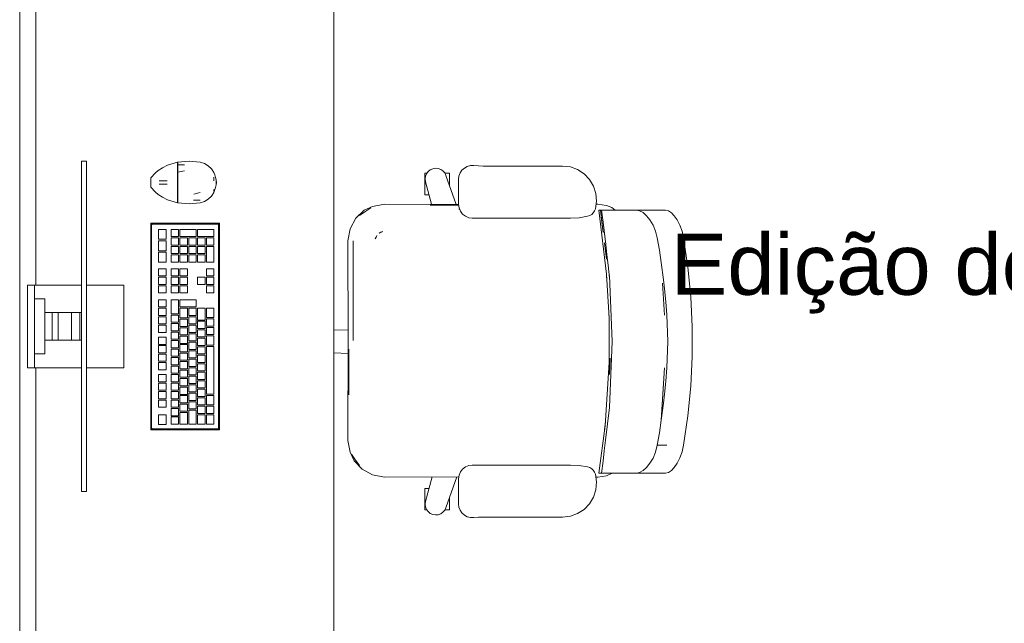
# Model space of a CAD drawing. Header units: millimetres. Extents: x 321 to 585, y -277 to 9.
# Tile 633 of 656: x 394.36 to 398, y -119.45 to -117.23. Entities that reach past the tile are written whole.
import ezdxf

# ---------------------------------------------------------------- set-up
doc = ezdxf.new("R2010")
doc.units = ezdxf.units.MM
doc.header["$MEASUREMENT"] = 0
doc.linetypes.add('NULL', pattern=[0])
for name, color, linetype, lineweight in [('Ambiente-Textos', 251, 'Continuous', 5), ('IFC-Elemento construtivo genérico-Contorno', 253, 'Continuous', 5), ('IFC-Elemento de mobília-Contorno', 152, 'Continuous', 5), ('IFC-Laje-Contorno', 134, 'Continuous', 5), ('IFC-Viga-Contorno', 66, 'Continuous', 5)]:
    doc.layers.add(name, color=color, linetype=linetype, lineweight=lineweight)
doc.styles.add('Arial', font='arial.ttf')

msp = doc.modelspace()

# ---------------------------------------------------------------- linework, layer by layer
at = {"layer": 'IFC-Elemento construtivo genérico-Contorno', "lineweight": 5}
for p, q in [((394.5891, -117.749), (394.6082, -117.749)), ((394.5891, -117.7494), (394.5891, -117.749)), ((394.5891, -117.7507), (394.5891, -117.7494)), ((394.5891, -117.7527), (394.5891, -117.7507)), ((394.5891, -117.7553), (394.5891, -117.7527)), ((394.5891, -117.7584), (394.5891, -117.7553)), ((394.5891, -117.7617), (394.5891, -117.7584)), ((394.5891, -118.9555), (394.5891, -117.7617)), ((394.6082, -117.7494), (394.6082, -117.749)), ((394.6082, -117.7507), (394.6082, -117.7494)), ((394.6082, -117.7527), (394.6082, -117.7507)), ((394.6082, -117.7553), (394.6082, -117.7527)), ((394.6082, -117.7584), (394.6082, -117.7553)), ((394.6082, -117.7617), (394.6082, -117.7584)), ((394.6082, -118.9555), (394.6082, -117.7617)), ((394.8727, -117.7832), (394.8889, -117.7732)), ((394.8889, -117.7732), (394.9062, -117.7636)), ((394.9062, -117.7636), (394.9434, -117.7526)), ((394.9434, -117.7626), (394.9434, -117.7526)), ((394.9434, -117.7542), (394.945, -117.7542)), ((394.9434, -117.7591), (394.9434, -117.7566)), ((394.9434, -117.7615), (394.9434, -117.7591)), ((394.9434, -117.764), (394.9434, -117.7615)), ((394.9434, -117.7763), (394.9434, -117.7626)), ((394.9434, -117.764), (394.945, -117.764)), ((394.9434, -117.7774), (394.9434, -117.7707)), ((394.9434, -117.79), (394.9434, -117.7763)), ((394.945, -117.7523), (394.9864, -117.749)), ((394.945, -117.7573), (394.945, -117.7523)), ((394.945, -117.7624), (394.945, -117.7573)), ((394.945, -117.7624), (394.97, -117.7621)), ((394.945, -117.7761), (394.945, -117.7624)), ((394.945, -117.7899), (394.945, -117.7761)), ((394.9864, -117.749), (395.0277, -117.7526)), ((395.0277, -117.7526), (395.0433, -117.7572)), ((395.0433, -117.7572), (395.0574, -117.7655)), ((395.0574, -117.7655), (395.0692, -117.7768)), ((395.0692, -117.7768), (395.072, -117.7811)), ((395.072, -117.7811), (395.0779, -117.7906)), ((394.8447, -117.8101), (394.8631, -117.7916)), ((394.8447, -117.8125), (394.8447, -117.8101)), ((394.8447, -117.8149), (394.8447, -117.8125)), ((394.8447, -117.8168), (394.8447, -117.8149)), ((394.8447, -117.8187), (394.8447, -117.8168)), ((394.8631, -117.7916), (394.8727, -117.7832)), ((394.9434, -117.7908), (394.9434, -117.7841)), ((394.9434, -117.8087), (394.9434, -117.79)), ((394.9434, -117.7908), (394.945, -117.7908)), ((394.9434, -117.8091), (394.9434, -117.8)), ((394.9434, -117.8274), (394.9434, -117.8087)), ((394.945, -117.7899), (394.9691, -117.7843)), ((394.945, -117.8086), (394.945, -117.7899)), ((394.945, -117.8274), (394.945, -117.8086)), ((395.0779, -117.7906), (395.0812, -117.7995)), ((395.0779, -117.8209), (395.0779, -117.8079)), ((395.0779, -117.8209), (395.0779, -117.8144)), ((395.0812, -117.7995), (395.0846, -117.8086)), ((395.0846, -117.8086), (395.0862, -117.8182)), ((394.8447, -117.8231), (394.8447, -117.8187)), ((394.8447, -117.8274), (394.8447, -117.8231)), ((394.8447, -117.8317), (394.8447, -117.8274)), ((394.8447, -117.8361), (394.8447, -117.8317)), ((394.8447, -117.838), (394.8447, -117.8361)), ((394.8447, -117.8399), (394.8447, -117.838)), ((394.8447, -117.8423), (394.8447, -117.8399)), ((394.8447, -117.8447), (394.8447, -117.8423)), ((394.8447, -117.8447), (394.8631, -117.8632)), ((394.8758, -117.8214), (394.8765, -117.8214)), ((394.8758, -117.8341), (394.8765, -117.8341)), ((394.8765, -117.8214), (394.8785, -117.8214)), ((394.8765, -117.8341), (394.8785, -117.8341)), ((394.8785, -117.8214), (394.8816, -117.8214)), ((394.8785, -117.8341), (394.8816, -117.8341)), ((394.8816, -117.8214), (394.8856, -117.8214)), ((394.8816, -117.8341), (394.8856, -117.8341)), ((394.8856, -117.8214), (394.8904, -117.8214)), ((394.8856, -117.8341), (394.8904, -117.8341)), ((394.8904, -117.8214), (394.8955, -117.8214)), ((394.8904, -117.8341), (394.8955, -117.8341)), ((394.8955, -117.8214), (394.9005, -117.8214)), ((394.8955, -117.8341), (394.9005, -117.8341)), ((394.9005, -117.8214), (394.9053, -117.8214)), ((394.9005, -117.8341), (394.9053, -117.8341)), ((394.9434, -117.8274), (394.9434, -117.8183)), ((394.9434, -117.8274), (394.945, -117.8274)), ((394.9434, -117.8461), (394.9434, -117.8274)), ((394.9434, -117.8366), (394.9434, -117.8274)), ((394.9434, -117.8549), (394.9434, -117.8457)), ((394.9434, -117.8649), (394.9434, -117.8461)), ((394.945, -117.8462), (394.945, -117.8274)), ((394.945, -117.865), (394.945, -117.8462)), ((395.0779, -117.8642), (395.0846, -117.8463)), ((395.0779, -117.861), (395.0779, -117.8534)), ((395.0779, -117.8577), (395.0779, -117.8534)), ((395.0846, -117.8463), (395.0862, -117.8367)), ((395.0862, -117.8182), (395.0878, -117.8274)), ((395.0862, -117.8367), (395.0862, -117.8182)), ((395.0862, -117.8367), (395.0878, -117.8274)), ((394.8631, -117.8632), (394.8727, -117.8717)), ((394.8727, -117.8717), (394.8889, -117.8817)), ((394.8889, -117.8817), (394.9062, -117.8912)), ((394.9434, -117.8707), (394.9434, -117.864)), ((394.9434, -117.8786), (394.9434, -117.8649)), ((394.9434, -117.8841), (394.9434, -117.8774)), ((394.9434, -117.8923), (394.9434, -117.8786)), ((394.945, -117.8787), (394.945, -117.865)), ((394.945, -117.8925), (394.945, -117.8787)), ((395.0036, -117.8705), (395.0277, -117.8649)), ((395.0433, -117.8976), (395.0574, -117.8894)), ((395.0574, -117.8894), (395.0692, -117.878)), ((395.0692, -117.878), (395.072, -117.8737)), ((395.072, -117.8737), (395.0779, -117.8642)), ((394.9062, -117.8912), (394.9434, -117.9023)), ((394.9434, -117.8908), (394.945, -117.8908)), ((394.9434, -117.8933), (394.9434, -117.8908)), ((394.9434, -117.9023), (394.9434, -117.8923)), ((394.9434, -117.8957), (394.9434, -117.8933)), ((394.9434, -117.8973), (394.9434, -117.8957)), ((394.9434, -117.899), (394.9434, -117.8973)), ((394.9434, -117.9007), (394.945, -117.9007)), ((394.945, -117.8975), (394.945, -117.8925)), ((394.945, -117.9026), (394.945, -117.8975)), ((394.945, -117.9026), (394.9864, -117.9059)), ((394.9864, -117.9059), (395.0277, -117.9023)), ((395.0027, -117.8926), (395.0277, -117.8923)), ((395.0277, -117.9023), (395.0433, -117.8976)), ((394.8447, -117.9776), (394.8472, -117.98)), ((394.8447, -117.9776), (395.0987, -117.9776)), ((394.8447, -118.7396), (394.8447, -117.9776)), ((394.8472, -117.98), (394.8488, -117.9817)), ((394.8472, -117.9826), (394.8479, -117.9839)), ((394.8479, -117.9839), (394.8485, -117.9824)), ((394.8479, -117.9839), (394.8482, -117.9831)), ((394.8479, -118.7332), (394.8479, -117.9839)), ((394.8482, -117.9831), (394.8485, -117.9824)), ((394.8485, -117.9824), (394.8488, -117.9817)), ((394.8488, -117.9817), (394.8511, -117.9807)), ((394.8488, -117.9817), (394.8502, -117.9811)), ((394.8498, -117.9801), (394.8511, -117.9807)), ((394.8498, -117.9801), (394.8504, -117.9804)), ((394.8502, -117.9811), (394.8507, -117.9809)), ((394.8504, -117.9804), (394.8511, -117.9807)), ((394.8507, -117.9809), (394.8511, -117.9807)), ((394.8511, -117.9807), (395.0924, -117.9807)), ((395.0924, -117.9807), (395.0946, -117.9817)), ((395.0924, -117.9807), (395.0939, -117.9814)), ((395.0924, -117.9807), (395.0932, -117.9811)), ((395.0932, -117.9811), (395.0939, -117.9814)), ((395.0939, -117.9814), (395.0946, -117.9817)), ((395.0946, -117.9817), (395.0963, -117.98)), ((395.0946, -117.9817), (395.0954, -117.9835)), ((395.0946, -117.9817), (395.0955, -117.9839)), ((395.0954, -117.9835), (395.0955, -117.9839)), ((395.0955, -118.7332), (395.0955, -117.9839)), ((395.0963, -117.98), (395.0987, -117.9776)), ((395.0987, -118.7396), (395.0987, -117.9776)), ((394.874, -118.0004), (394.9018, -118.0004)), ((394.874, -118.0371), (394.874, -118.0004)), ((394.9018, -118.0371), (394.9018, -118.0004)), ((394.92, -118.0269), (394.92, -118.0004)), ((394.92, -118.0004), (394.9477, -118.0004)), ((394.92, -118.0269), (394.9477, -118.0269)), ((394.92, -118.0583), (394.92, -118.0317)), ((394.92, -118.0317), (394.9477, -118.0317)), ((394.9477, -118.0269), (394.9477, -118.0004)), ((394.9477, -118.0583), (394.9477, -118.0317)), ((394.9526, -118.0269), (394.9526, -118.0004)), ((394.9526, -118.0004), (395.0129, -118.0004)), ((394.9526, -118.0269), (395.0129, -118.0269)), ((394.9526, -118.0583), (394.9526, -118.0317)), ((394.9526, -118.0317), (394.9803, -118.0317)), ((394.9803, -118.0583), (394.9803, -118.0317)), ((394.9851, -118.0583), (394.9851, -118.0317)), ((394.9851, -118.0317), (395.0129, -118.0317)), ((395.0129, -118.0269), (395.0129, -118.0004)), ((395.0129, -118.0583), (395.0129, -118.0317)), ((395.0177, -118.0269), (395.0177, -118.0004)), ((395.0177, -118.0004), (395.078, -118.0004)), ((395.0177, -118.0269), (395.078, -118.0269)), ((395.0177, -118.0583), (395.0177, -118.0317)), ((395.0177, -118.0317), (395.0455, -118.0317)), ((395.0455, -118.0583), (395.0455, -118.0317)), ((395.0503, -118.0583), (395.0503, -118.0317)), ((395.0503, -118.0317), (395.078, -118.0317)), ((395.078, -118.0269), (395.078, -118.0004)), ((395.078, -118.0583), (395.078, -118.0317)), ((394.874, -118.0371), (394.9018, -118.0371)), ((394.874, -118.0423), (394.9018, -118.0423)), ((394.874, -118.0791), (394.874, -118.0423)), ((394.9018, -118.0791), (394.9018, -118.0423)), ((394.92, -118.0583), (394.9477, -118.0583)), ((394.92, -118.0896), (394.92, -118.0631)), ((394.92, -118.0631), (394.9477, -118.0631)), ((394.9477, -118.0896), (394.9477, -118.0631)), ((394.9526, -118.0583), (394.9803, -118.0583)), ((394.9526, -118.0896), (394.9526, -118.0631)), ((394.9526, -118.0631), (394.9803, -118.0631)), ((394.9803, -118.0896), (394.9803, -118.0631)), ((394.9851, -118.0583), (395.0129, -118.0583)), ((394.9851, -118.0896), (394.9851, -118.0631)), ((394.9851, -118.0631), (395.0129, -118.0631)), ((395.0129, -118.0896), (395.0129, -118.0631)), ((395.0177, -118.0583), (395.0455, -118.0583)), ((395.0177, -118.0896), (395.0177, -118.0631)), ((395.0177, -118.0631), (395.0455, -118.0631)), ((395.0455, -118.0896), (395.0455, -118.0631)), ((395.0503, -118.0583), (395.078, -118.0583)), ((395.0503, -118.121), (395.0503, -118.0631)), ((395.0503, -118.0631), (395.078, -118.0631)), ((395.078, -118.121), (395.078, -118.0631)), ((394.874, -118.0791), (394.9018, -118.0791)), ((394.874, -118.121), (394.874, -118.0842)), ((394.874, -118.0842), (394.9018, -118.0842)), ((394.9018, -118.121), (394.9018, -118.0842)), ((394.92, -118.0896), (394.9477, -118.0896)), ((394.92, -118.121), (394.92, -118.0944)), ((394.92, -118.0944), (394.9477, -118.0944)), ((394.9477, -118.121), (394.9477, -118.0944)), ((394.9526, -118.0896), (394.9803, -118.0896)), ((394.9526, -118.121), (394.9526, -118.0944)), ((394.9526, -118.0944), (394.9803, -118.0944)), ((394.9803, -118.121), (394.9803, -118.0944)), ((394.9851, -118.0896), (395.0129, -118.0896)), ((394.9851, -118.121), (394.9851, -118.0944)), ((394.9851, -118.0944), (395.0129, -118.0944)), ((395.0129, -118.121), (395.0129, -118.0944)), ((395.0177, -118.0896), (395.0455, -118.0896)), ((395.0177, -118.121), (395.0177, -118.0944)), ((395.0177, -118.0944), (395.0455, -118.0944)), ((395.0455, -118.121), (395.0455, -118.0944)), ((394.874, -118.121), (394.9018, -118.121)), ((394.92, -118.121), (394.9477, -118.121)), ((394.9526, -118.121), (394.9803, -118.121)), ((394.9851, -118.121), (395.0129, -118.121)), ((395.0177, -118.121), (395.0455, -118.121)), ((395.0503, -118.121), (395.078, -118.121)), ((394.874, -118.1725), (394.874, -118.146)), ((394.874, -118.146), (394.9018, -118.146)), ((394.874, -118.1725), (394.9018, -118.1725)), ((394.874, -118.2038), (394.874, -118.1773)), ((394.874, -118.1773), (394.9018, -118.1773)), ((394.9018, -118.1725), (394.9018, -118.146)), ((394.9018, -118.2038), (394.9018, -118.1773)), ((394.92, -118.1725), (394.92, -118.146)), ((394.92, -118.146), (394.9477, -118.146)), ((394.92, -118.1725), (394.9477, -118.1725)), ((394.92, -118.2038), (394.92, -118.1773)), ((394.92, -118.1773), (394.9477, -118.1773)), ((394.9477, -118.1725), (394.9477, -118.146)), ((394.9477, -118.2038), (394.9477, -118.1773)), ((394.9526, -118.1725), (394.9526, -118.146)), ((394.9526, -118.146), (394.9803, -118.146)), ((394.9526, -118.1725), (394.9803, -118.1725)), ((394.9526, -118.2038), (394.9526, -118.1773)), ((394.9526, -118.1773), (394.9803, -118.1773)), ((394.9803, -118.1725), (394.9803, -118.146)), ((394.9803, -118.2038), (394.9803, -118.1773)), ((395.0177, -118.2038), (395.0177, -118.1773)), ((395.0177, -118.1773), (395.0455, -118.1773)), ((395.0455, -118.2038), (395.0455, -118.1773)), ((395.0503, -118.1725), (395.0503, -118.146)), ((395.0503, -118.146), (395.078, -118.146)), ((395.0503, -118.1725), (395.078, -118.1725)), ((395.0503, -118.2038), (395.0503, -118.1773)), ((395.0503, -118.1773), (395.078, -118.1773)), ((395.078, -118.1725), (395.078, -118.146)), ((395.078, -118.2038), (395.078, -118.1773)), ((394.3899, -118.2062), (394.4153, -118.2062)), ((394.3899, -118.511), (394.3899, -118.2062)), ((394.4153, -118.511), (394.4153, -118.2062)), ((394.4153, -118.2062), (394.4157, -118.2062)), ((394.4157, -118.2062), (394.417, -118.2062)), ((394.417, -118.2062), (394.419, -118.2062)), ((394.419, -118.2062), (394.4217, -118.2062)), ((394.4217, -118.2062), (394.4247, -118.2062)), ((394.4247, -118.2062), (394.428, -118.2062)), ((394.428, -118.2062), (394.5891, -118.2062)), ((394.6082, -118.2062), (394.7455, -118.2062)), ((394.7455, -118.511), (394.7455, -118.2062)), ((394.874, -118.2038), (394.9018, -118.2038)), ((394.874, -118.2352), (394.874, -118.2087)), ((394.874, -118.2087), (394.9018, -118.2087)), ((394.9018, -118.2352), (394.9018, -118.2087)), ((394.92, -118.2038), (394.9477, -118.2038)), ((394.92, -118.2352), (394.92, -118.2087)), ((394.92, -118.2087), (394.9477, -118.2087)), ((394.9477, -118.2352), (394.9477, -118.2087)), ((394.9526, -118.2038), (394.9803, -118.2038)), ((394.9526, -118.2352), (394.9526, -118.2087)), ((394.9526, -118.2087), (394.9803, -118.2087)), ((394.9803, -118.2352), (394.9803, -118.2087)), ((395.0177, -118.2038), (395.0455, -118.2038)), ((395.0503, -118.2038), (395.078, -118.2038)), ((395.0503, -118.2352), (395.0503, -118.2087)), ((395.0503, -118.2087), (395.078, -118.2087)), ((395.078, -118.2352), (395.078, -118.2087)), ((394.874, -118.2352), (394.9018, -118.2352)), ((394.92, -118.2352), (394.9477, -118.2352)), ((394.9526, -118.2352), (394.9803, -118.2352)), ((395.0503, -118.2352), (395.078, -118.2352)), ((394.4153, -118.257), (394.4534, -118.257)), ((394.4534, -118.4602), (394.4534, -118.257)), ((394.874, -118.2869), (394.874, -118.2604)), ((394.874, -118.2604), (394.9018, -118.2604)), ((394.874, -118.2869), (394.9018, -118.2869)), ((394.9018, -118.2869), (394.9018, -118.2604)), ((394.92, -118.3117), (394.92, -118.2604)), ((394.92, -118.2604), (394.9477, -118.2604)), ((394.9477, -118.3117), (394.9477, -118.2604)), ((394.9526, -118.2868), (394.9526, -118.2604)), ((394.9526, -118.2604), (395.0129, -118.2604)), ((394.9526, -118.2868), (395.0129, -118.2868)), ((395.0129, -118.2868), (395.0129, -118.2604)), ((394.4534, -118.3078), (394.4647, -118.3078)), ((394.4647, -118.3078), (394.4739, -118.3078)), ((394.4739, -118.3078), (394.4824, -118.3078)), ((394.4807, -118.3078), (394.5025, -118.3078)), ((394.4807, -118.4094), (394.4807, -118.3078)), ((394.5025, -118.3078), (394.5526, -118.3078)), ((394.5025, -118.4094), (394.5025, -118.3078)), ((394.5526, -118.3078), (394.5828, -118.3078)), ((394.5526, -118.4094), (394.5526, -118.3078)), ((394.5828, -118.4094), (394.5828, -118.3078)), ((394.5828, -118.3078), (394.5891, -118.3078)), ((394.874, -118.3182), (394.874, -118.2917)), ((394.874, -118.2917), (394.9018, -118.2917)), ((394.874, -118.3182), (394.9018, -118.3182)), ((394.874, -118.3496), (394.874, -118.3231)), ((394.874, -118.3231), (394.9018, -118.3231)), ((394.9018, -118.3182), (394.9018, -118.2917)), ((394.9018, -118.3496), (394.9018, -118.3231)), ((394.92, -118.3117), (394.9477, -118.3117)), ((394.92, -118.3431), (394.92, -118.3165)), ((394.92, -118.3165), (394.9477, -118.3165)), ((394.9477, -118.3431), (394.9477, -118.3165)), ((394.9526, -118.327), (394.9526, -118.2917)), ((394.9526, -118.2917), (394.9803, -118.2917)), ((394.9803, -118.327), (394.9803, -118.2917)), ((394.9851, -118.3182), (394.9851, -118.2917)), ((394.9851, -118.2917), (395.0129, -118.2917)), ((394.9851, -118.3182), (395.0129, -118.3182)), ((394.9851, -118.3495), (394.9851, -118.323)), ((394.9851, -118.323), (395.0129, -118.323)), ((395.0129, -118.3182), (395.0129, -118.2917)), ((395.0129, -118.3495), (395.0129, -118.323)), ((395.0177, -118.3349), (395.0177, -118.2917)), ((395.0177, -118.2917), (395.0455, -118.2917)), ((395.0455, -118.3349), (395.0455, -118.2917)), ((395.0503, -118.3262), (395.0503, -118.2917)), ((395.0503, -118.2917), (395.078, -118.2917)), ((395.0503, -118.3262), (395.078, -118.3262)), ((395.078, -118.3262), (395.078, -118.2917)), ((394.874, -118.3496), (394.9018, -118.3496)), ((394.874, -118.381), (394.874, -118.3544)), ((394.874, -118.3544), (394.9018, -118.3544)), ((394.9018, -118.381), (394.9018, -118.3544)), ((394.92, -118.3431), (394.9477, -118.3431)), ((394.92, -118.3744), (394.92, -118.3479)), ((394.92, -118.3479), (394.9477, -118.3479)), ((394.9477, -118.3744), (394.9477, -118.3479)), ((394.9526, -118.327), (394.9803, -118.327)), ((394.9526, -118.3583), (394.9526, -118.3318)), ((394.9526, -118.3318), (394.9803, -118.3318)), ((394.9526, -118.3583), (394.9803, -118.3583)), ((394.9526, -118.3897), (394.9526, -118.3632)), ((394.9526, -118.3632), (394.9803, -118.3632)), ((394.9803, -118.3583), (394.9803, -118.3318)), ((394.9803, -118.3897), (394.9803, -118.3632)), ((394.9851, -118.3495), (395.0129, -118.3495)), ((394.9851, -118.3809), (394.9851, -118.3544)), ((394.9851, -118.3544), (395.0129, -118.3544)), ((395.0129, -118.3809), (395.0129, -118.3544)), ((395.0177, -118.3349), (395.0455, -118.3349)), ((395.0177, -118.3662), (395.0177, -118.3397)), ((395.0177, -118.3397), (395.0455, -118.3397)), ((395.0455, -118.3662), (395.0455, -118.3397)), ((395.0503, -118.3576), (395.0503, -118.3311)), ((395.0503, -118.3311), (395.078, -118.3311)), ((395.0503, -118.3576), (395.078, -118.3576)), ((395.0503, -118.3889), (395.0503, -118.3624)), ((395.0503, -118.3624), (395.078, -118.3624)), ((395.078, -118.3576), (395.078, -118.3311)), ((395.078, -118.3889), (395.078, -118.3624)), ((394.874, -118.381), (394.9018, -118.381)), ((394.874, -118.4247), (394.874, -118.3982)), ((394.874, -118.3982), (394.9018, -118.3982)), ((394.9018, -118.4247), (394.9018, -118.3982)), ((394.92, -118.3744), (394.9477, -118.3744)), ((394.92, -118.4058), (394.92, -118.3793)), ((394.92, -118.3793), (394.9477, -118.3793)), ((394.9477, -118.4058), (394.9477, -118.3793)), ((394.9526, -118.3897), (394.9803, -118.3897)), ((394.9526, -118.421), (394.9526, -118.3945)), ((394.9526, -118.3945), (394.9803, -118.3945)), ((394.9803, -118.421), (394.9803, -118.3945)), ((394.9851, -118.3809), (395.0129, -118.3809)), ((394.9851, -118.4123), (394.9851, -118.3857)), ((394.9851, -118.3857), (395.0129, -118.3857)), ((395.0129, -118.4123), (395.0129, -118.3857)), ((395.0177, -118.3662), (395.0455, -118.3662)), ((395.0177, -118.3976), (395.0177, -118.3711)), ((395.0177, -118.3711), (395.0455, -118.3711)), ((395.0177, -118.3976), (395.0455, -118.3976)), ((395.0455, -118.3976), (395.0455, -118.3711)), ((395.0503, -118.3889), (395.078, -118.3889)), ((395.0503, -118.4281), (395.0503, -118.3938)), ((395.0503, -118.3938), (395.078, -118.3938)), ((395.078, -118.4281), (395.078, -118.3938)), ((394.4534, -118.4094), (394.4647, -118.4094)), ((394.4647, -118.4094), (394.4739, -118.4094)), ((394.4739, -118.4094), (394.4807, -118.4094)), ((394.4807, -118.4094), (394.5025, -118.4094)), ((394.5025, -118.4094), (394.5526, -118.4094)), ((394.5526, -118.4094), (394.5828, -118.4094)), ((394.5828, -118.4094), (394.5891, -118.4094)), ((394.874, -118.4247), (394.9018, -118.4247)), ((394.874, -118.4561), (394.874, -118.4295)), ((394.874, -118.4295), (394.9018, -118.4295)), ((394.9018, -118.4561), (394.9018, -118.4295)), ((394.92, -118.4058), (394.9477, -118.4058)), ((394.92, -118.4371), (394.92, -118.4106)), ((394.92, -118.4106), (394.9477, -118.4106)), ((394.9477, -118.4371), (394.9477, -118.4106)), ((394.9526, -118.421), (394.9803, -118.421)), ((394.9526, -118.4524), (394.9526, -118.4259)), ((394.9526, -118.4259), (394.9803, -118.4259)), ((394.9803, -118.4524), (394.9803, -118.4259)), ((394.9851, -118.4123), (395.0129, -118.4123)), ((394.9851, -118.4436), (394.9851, -118.4171)), ((394.9851, -118.4171), (395.0129, -118.4171)), ((395.0129, -118.4436), (395.0129, -118.4171)), ((395.0177, -118.4289), (395.0177, -118.4024)), ((395.0177, -118.4024), (395.0455, -118.4024)), ((395.0177, -118.4289), (395.0455, -118.4289)), ((395.0177, -118.4603), (395.0177, -118.4338)), ((395.0177, -118.4338), (395.0455, -118.4338)), ((395.0455, -118.4289), (395.0455, -118.4024)), ((395.0455, -118.4603), (395.0455, -118.4338)), ((395.0503, -118.4281), (395.078, -118.4281)), ((395.0503, -118.6088), (395.0503, -118.433)), ((395.0503, -118.433), (395.078, -118.433)), ((395.078, -118.6088), (395.078, -118.433)), ((394.4153, -118.4602), (394.4534, -118.4602)), ((394.874, -118.4561), (394.9018, -118.4561)), ((394.874, -118.4874), (394.874, -118.4609)), ((394.874, -118.4609), (394.9018, -118.4609)), ((394.9018, -118.4874), (394.9018, -118.4609)), ((394.92, -118.4371), (394.9477, -118.4371)), ((394.92, -118.4685), (394.92, -118.442)), ((394.92, -118.442), (394.9477, -118.442)), ((394.92, -118.4685), (394.9477, -118.4685)), ((394.9477, -118.4685), (394.9477, -118.442)), ((394.9526, -118.4524), (394.9803, -118.4524)), ((394.9526, -118.4837), (394.9526, -118.4572)), ((394.9526, -118.4572), (394.9803, -118.4572)), ((394.9803, -118.4837), (394.9803, -118.4572)), ((394.9851, -118.4436), (395.0129, -118.4436)), ((394.9851, -118.475), (394.9851, -118.4484)), ((394.9851, -118.4484), (395.0129, -118.4484)), ((395.0129, -118.475), (395.0129, -118.4484)), ((395.0177, -118.4603), (395.0455, -118.4603)), ((395.0177, -118.4916), (395.0177, -118.4651)), ((395.0177, -118.4651), (395.0455, -118.4651)), ((395.0455, -118.4916), (395.0455, -118.4651)), ((394.874, -118.4874), (394.9018, -118.4874)), ((394.874, -118.5188), (394.874, -118.4923)), ((394.874, -118.4923), (394.9018, -118.4923)), ((394.9018, -118.5188), (394.9018, -118.4923)), ((394.92, -118.4998), (394.92, -118.4733)), ((394.92, -118.4733), (394.9477, -118.4733)), ((394.92, -118.4998), (394.9477, -118.4998)), ((394.92, -118.5312), (394.92, -118.5047)), ((394.92, -118.5047), (394.9477, -118.5047)), ((394.9477, -118.4998), (394.9477, -118.4733)), ((394.9477, -118.5312), (394.9477, -118.5047)), ((394.9526, -118.4837), (394.9803, -118.4837)), ((394.9526, -118.5151), (394.9526, -118.4886)), ((394.9526, -118.4886), (394.9803, -118.4886)), ((394.9803, -118.5151), (394.9803, -118.4886)), ((394.9851, -118.475), (395.0129, -118.475)), ((394.9851, -118.5063), (394.9851, -118.4798)), ((394.9851, -118.4798), (395.0129, -118.4798)), ((394.9851, -118.5063), (395.0129, -118.5063)), ((395.0129, -118.5063), (395.0129, -118.4798)), ((395.0177, -118.4916), (395.0455, -118.4916)), ((395.0177, -118.523), (395.0177, -118.4965)), ((395.0177, -118.4965), (395.0455, -118.4965)), ((395.0455, -118.523), (395.0455, -118.4965)), ((394.3899, -118.511), (394.4153, -118.511)), ((394.4153, -118.511), (394.4157, -118.511)), ((394.4157, -118.511), (394.417, -118.511)), ((394.417, -118.511), (394.419, -118.511)), ((394.419, -118.511), (394.4217, -118.511)), ((394.4217, -118.511), (394.4247, -118.511)), ((394.4247, -118.511), (394.428, -118.511)), ((394.428, -118.511), (394.5891, -118.511)), ((394.6082, -118.511), (394.7455, -118.511)), ((394.874, -118.5188), (394.9018, -118.5188)), ((394.874, -118.5626), (394.874, -118.536)), ((394.874, -118.536), (394.9018, -118.536)), ((394.9018, -118.5626), (394.9018, -118.536)), ((394.92, -118.5312), (394.9477, -118.5312)), ((394.92, -118.5626), (394.92, -118.536)), ((394.92, -118.536), (394.9477, -118.536)), ((394.9477, -118.5626), (394.9477, -118.536)), ((394.9526, -118.5151), (394.9803, -118.5151)), ((394.9526, -118.5464), (394.9526, -118.5199)), ((394.9526, -118.5199), (394.9803, -118.5199)), ((394.9803, -118.5464), (394.9803, -118.5199)), ((394.9851, -118.5377), (394.9851, -118.5111)), ((394.9851, -118.5111), (395.0129, -118.5111)), ((394.9851, -118.5377), (395.0129, -118.5377)), ((394.9851, -118.569), (394.9851, -118.5425)), ((394.9851, -118.5425), (395.0129, -118.5425)), ((395.0129, -118.5377), (395.0129, -118.5111)), ((395.0129, -118.569), (395.0129, -118.5425)), ((395.0177, -118.523), (395.0455, -118.523)), ((395.0177, -118.5544), (395.0177, -118.5278)), ((395.0177, -118.5278), (395.0455, -118.5278)), ((395.0455, -118.5544), (395.0455, -118.5278)), ((394.874, -118.5626), (394.9018, -118.5626)), ((394.874, -118.5939), (394.874, -118.5674)), ((394.874, -118.5674), (394.9018, -118.5674)), ((394.9018, -118.5939), (394.9018, -118.5674)), ((394.92, -118.5626), (394.9477, -118.5626)), ((394.92, -118.5939), (394.92, -118.5674)), ((394.92, -118.5674), (394.9477, -118.5674)), ((394.9477, -118.5939), (394.9477, -118.5674)), ((394.9526, -118.5464), (394.9803, -118.5464)), ((394.9526, -118.5778), (394.9526, -118.5513)), ((394.9526, -118.5513), (394.9803, -118.5513)), ((394.9526, -118.5778), (394.9803, -118.5778)), ((394.9803, -118.5778), (394.9803, -118.5513)), ((394.9851, -118.569), (395.0129, -118.569)), ((394.9851, -118.6004), (394.9851, -118.5739)), ((394.9851, -118.5739), (395.0129, -118.5739)), ((395.0129, -118.6004), (395.0129, -118.5739)), ((395.0177, -118.5544), (395.0455, -118.5544)), ((395.0177, -118.5857), (395.0177, -118.5592)), ((395.0177, -118.5592), (395.0455, -118.5592)), ((395.0455, -118.5857), (395.0455, -118.5592)), ((394.874, -118.5939), (394.9018, -118.5939)), ((394.874, -118.6253), (394.874, -118.5987)), ((394.874, -118.5987), (394.9018, -118.5987)), ((394.9018, -118.6253), (394.9018, -118.5987)), ((394.92, -118.5939), (394.9477, -118.5939)), ((394.92, -118.6253), (394.92, -118.5987)), ((394.92, -118.5987), (394.9477, -118.5987)), ((394.9477, -118.6253), (394.9477, -118.5987)), ((394.9526, -118.6092), (394.9526, -118.5826)), ((394.9526, -118.5826), (394.9803, -118.5826)), ((394.9526, -118.6092), (394.9803, -118.6092)), ((394.9526, -118.6405), (394.9526, -118.614)), ((394.9526, -118.614), (394.9803, -118.614)), ((394.9803, -118.6092), (394.9803, -118.5826)), ((394.9803, -118.6405), (394.9803, -118.614)), ((394.9851, -118.6004), (395.0129, -118.6004)), ((394.9851, -118.6317), (394.9851, -118.6052)), ((394.9851, -118.6052), (395.0129, -118.6052)), ((395.0129, -118.6317), (395.0129, -118.6052)), ((395.0177, -118.5857), (395.0455, -118.5857)), ((395.0177, -118.6171), (395.0177, -118.5905)), ((395.0177, -118.5905), (395.0455, -118.5905)), ((395.0177, -118.6171), (395.0455, -118.6171)), ((395.0455, -118.6171), (395.0455, -118.5905)), ((395.0503, -118.6088), (395.078, -118.6088)), ((395.0503, -118.6484), (395.0503, -118.6136)), ((395.0503, -118.6136), (395.078, -118.6136)), ((395.078, -118.6484), (395.078, -118.6136)), ((394.874, -118.6253), (394.9018, -118.6253)), ((394.874, -118.6566), (394.874, -118.6301)), ((394.874, -118.6301), (394.9018, -118.6301)), ((394.9018, -118.6566), (394.9018, -118.6301)), ((394.92, -118.6253), (394.9477, -118.6253)), ((394.92, -118.6566), (394.92, -118.6301)), ((394.92, -118.6301), (394.9477, -118.6301)), ((394.9477, -118.6566), (394.9477, -118.6301)), ((394.9526, -118.6405), (394.9803, -118.6405)), ((394.9526, -118.6719), (394.9526, -118.6453)), ((394.9526, -118.6453), (394.9803, -118.6453)), ((394.9803, -118.6719), (394.9803, -118.6453)), ((394.9851, -118.6317), (395.0129, -118.6317)), ((394.9851, -118.6631), (394.9851, -118.6366)), ((394.9851, -118.6366), (395.0129, -118.6366)), ((395.0129, -118.6631), (395.0129, -118.6366)), ((395.0177, -118.6484), (395.0177, -118.6219)), ((395.0177, -118.6219), (395.0455, -118.6219)), ((395.0177, -118.6484), (395.0455, -118.6484)), ((395.0177, -118.6798), (395.0177, -118.6532)), ((395.0177, -118.6532), (395.0455, -118.6532)), ((395.0455, -118.6484), (395.0455, -118.6219)), ((395.0455, -118.6798), (395.0455, -118.6532)), ((395.0503, -118.6484), (395.078, -118.6484)), ((395.0503, -118.6798), (395.0503, -118.6532)), ((395.0503, -118.6532), (395.078, -118.6532)), ((395.078, -118.6798), (395.078, -118.6532)), ((394.874, -118.6566), (394.9018, -118.6566)), ((394.874, -118.7203), (394.874, -118.6849)), ((394.874, -118.6849), (394.9018, -118.6849)), ((394.9018, -118.7203), (394.9018, -118.6849)), ((394.92, -118.6566), (394.9477, -118.6566)), ((394.92, -118.688), (394.92, -118.6614)), ((394.92, -118.6614), (394.9477, -118.6614)), ((394.92, -118.688), (394.9477, -118.688)), ((394.9477, -118.688), (394.9477, -118.6614)), ((394.9526, -118.6719), (394.9803, -118.6719)), ((394.9526, -118.7193), (394.9526, -118.6767)), ((394.9526, -118.6767), (394.9803, -118.6767)), ((394.9803, -118.7193), (394.9803, -118.6767)), ((394.9851, -118.6631), (395.0129, -118.6631)), ((394.9851, -118.7193), (394.9851, -118.6679)), ((394.9851, -118.6679), (395.0129, -118.6679)), ((395.0129, -118.7193), (395.0129, -118.6679)), ((395.0177, -118.6798), (395.0455, -118.6798)), ((395.0177, -118.7193), (395.0177, -118.6846)), ((395.0177, -118.6846), (395.0455, -118.6846)), ((395.0455, -118.7193), (395.0455, -118.6846)), ((395.0503, -118.6798), (395.078, -118.6798)), ((395.0503, -118.7193), (395.0503, -118.6846)), ((395.0503, -118.6846), (395.078, -118.6846)), ((395.078, -118.7193), (395.078, -118.6846)), ((394.874, -118.7203), (394.9018, -118.7203)), ((394.92, -118.7193), (394.92, -118.6928)), ((394.92, -118.6928), (394.9477, -118.6928)), ((394.92, -118.7193), (394.9477, -118.7193)), ((394.9477, -118.7193), (394.9477, -118.6928)), ((394.9526, -118.7193), (394.9803, -118.7193)), ((394.9851, -118.7193), (395.0129, -118.7193)), ((395.0177, -118.7193), (395.0455, -118.7193)), ((395.0503, -118.7193), (395.078, -118.7193)), ((394.8447, -118.7396), (394.8472, -118.7371)), ((394.8447, -118.7396), (395.0987, -118.7396)), ((394.8466, -118.7358), (394.8476, -118.7339)), ((394.8466, -118.7358), (394.8472, -118.7345)), ((394.8472, -118.7345), (394.8476, -118.7339)), ((394.8472, -118.7371), (394.8488, -118.7355)), ((394.8479, -118.7332), (394.8488, -118.7355)), ((394.8479, -118.7332), (394.8482, -118.734)), ((394.8481, -118.7336), (394.8488, -118.7355)), ((394.8482, -118.734), (394.8488, -118.7355)), ((394.8484, -118.7377), (394.8511, -118.7364)), ((394.8488, -118.7355), (394.8495, -118.7358)), ((394.8495, -118.7358), (394.8511, -118.7364)), ((394.8498, -118.737), (394.8511, -118.7364)), ((394.8511, -118.7364), (395.0924, -118.7364)), ((395.0924, -118.7364), (395.0946, -118.7355)), ((395.0924, -118.7364), (395.0932, -118.7361)), ((395.0924, -118.7364), (395.0928, -118.7362)), ((395.0928, -118.7362), (395.0932, -118.7361)), ((395.093, -118.7367), (395.095, -118.7377)), ((395.093, -118.7367), (395.0937, -118.737)), ((395.0937, -118.737), (395.095, -118.7377)), ((395.0946, -118.7355), (395.0952, -118.734)), ((395.0946, -118.7355), (395.0963, -118.7371)), ((395.0949, -118.7348), (395.0955, -118.7332)), ((395.0963, -118.7371), (395.0987, -118.7396)), ((394.5891, -118.9588), (394.5891, -118.9555)), ((394.5891, -118.9618), (394.5891, -118.9588)), ((394.5891, -118.9644), (394.5891, -118.9618)), ((394.5891, -118.9665), (394.5891, -118.9644)), ((394.5891, -118.9677), (394.5891, -118.9665)), ((394.5891, -118.9682), (394.5891, -118.9677)), ((394.5891, -118.9682), (394.6082, -118.9682)), ((394.6082, -118.9588), (394.6082, -118.9555)), ((394.6082, -118.9618), (394.6082, -118.9588)), ((394.6082, -118.9644), (394.6082, -118.9618)), ((394.6082, -118.9665), (394.6082, -118.9644)), ((394.6082, -118.9677), (394.6082, -118.9665)), ((394.6082, -118.9682), (394.6082, -118.9677))]:
    msp.add_line(p, q, dxfattribs=at)
at = {"layer": 'IFC-Elemento de mobília-Contorno', "color": 7, "lineweight": 5}
for p, q in [((395.8692, -117.787), (395.877, -117.7806)), ((395.877, -117.7806), (395.8862, -117.7765)), ((395.8862, -117.7765), (395.8962, -117.7747)), ((395.8962, -117.7747), (395.9062, -117.7756)), ((395.9062, -117.7756), (395.9157, -117.779)), ((395.9157, -117.779), (395.9241, -117.7846)), ((395.9943, -117.7824), (396.0033, -117.7743)), ((396.0033, -117.7743), (396.0139, -117.7685)), ((396.0139, -117.7685), (396.0256, -117.7654)), ((396.0256, -117.7654), (396.0377, -117.7652)), ((396.0377, -117.7652), (396.0553, -117.7665)), ((396.0553, -117.7665), (396.073, -117.767)), ((396.073, -117.767), (396.3661, -117.767)), ((396.3661, -117.767), (396.3946, -117.7703)), ((396.3946, -117.7703), (396.4216, -117.7799)), ((396.4216, -117.7799), (396.4457, -117.7955)), ((395.8567, -117.7935), (395.8583, -117.7935)), ((395.8567, -117.8728), (395.8567, -117.7935)), ((395.8583, -117.7935), (395.8628, -117.7935)), ((395.8583, -117.8145), (395.8595, -117.8045)), ((395.8583, -117.8145), (395.8597, -117.8245)), ((395.8595, -117.8045), (395.8632, -117.7951)), ((395.8628, -117.7935), (395.8644, -117.7935)), ((395.8632, -117.7951), (395.8692, -117.787)), ((395.9241, -117.7846), (395.9307, -117.7922)), ((395.9307, -117.7922), (395.9352, -117.8012)), ((395.9313, -117.7935), (395.935, -117.7935)), ((395.935, -117.7935), (395.9422, -117.7935)), ((395.9352, -117.8012), (395.9723, -117.9082)), ((395.9422, -117.7935), (395.9468, -117.7935)), ((395.9468, -117.7935), (395.9484, -117.7935)), ((395.9484, -117.8393), (395.9484, -117.7935)), ((395.9818, -117.8157), (395.9833, -117.8037)), ((395.9818, -117.9082), (395.9818, -117.8157)), ((395.9833, -117.8037), (395.9875, -117.7924)), ((395.9875, -117.7924), (395.9943, -117.7824)), ((396.4457, -117.7955), (396.4656, -117.8161)), ((396.4656, -117.8161), (396.4803, -117.8407)), ((395.8597, -117.8245), (395.8822, -117.9079)), ((396.4803, -117.8407), (396.489, -117.868)), ((395.8567, -117.8728), (395.8583, -117.8728)), ((395.8583, -117.8728), (395.8628, -117.8728)), ((395.8628, -117.8728), (395.8701, -117.8728)), ((395.8701, -117.8728), (395.8728, -117.8728)), ((396.489, -117.868), (396.4913, -117.8966)), ((395.6332, -117.9301), (395.6644, -117.916)), ((395.6395, -117.9332), (395.658, -117.921)), ((395.6644, -117.916), (395.7084, -117.9073)), ((395.7084, -117.9073), (395.9818, -117.9082)), ((395.8765, -117.9109), (395.9822, -117.9109)), ((395.9818, -117.9082), (395.9836, -117.9214)), ((395.9824, -117.9265), (395.9857, -117.9265)), ((395.9836, -117.9214), (395.9886, -117.9336)), ((396.484, -117.9326), (396.4871, -117.9249)), ((396.4871, -117.9249), (396.4913, -117.8966)), ((396.4897, -117.9074), (396.4958, -117.9073)), ((396.4958, -117.9073), (396.5285, -117.9125)), ((396.5285, -117.9125), (396.5476, -117.9203)), ((396.5476, -117.9203), (396.5604, -117.9293)), ((395.5818, -117.9987), (395.6023, -117.9596)), ((395.6023, -117.9596), (395.6332, -117.9301)), ((395.6153, -117.9495), (395.6395, -117.9332)), ((395.9886, -117.9336), (395.9967, -117.9442)), ((395.9967, -117.9442), (396.0072, -117.9522)), ((396.0072, -117.9522), (396.0195, -117.9573)), ((396.0195, -117.9573), (396.0326, -117.959)), ((396.0326, -117.959), (396.3948, -117.959)), ((396.3948, -117.959), (396.4268, -117.9573)), ((396.4268, -117.9573), (396.4584, -117.9522)), ((396.4584, -117.9522), (396.4663, -117.9495)), ((396.4663, -117.9495), (396.4734, -117.9453)), ((396.4734, -117.9453), (396.4794, -117.9395)), ((396.4794, -117.9395), (396.484, -117.9326)), ((396.4996, -117.9293), (396.5285, -118.1656)), ((396.4996, -117.9293), (396.501, -117.9293)), ((396.501, -117.9293), (396.5057, -117.9293)), ((396.5057, -117.9293), (396.5156, -118.0118)), ((396.5057, -117.9293), (396.511, -117.9733)), ((396.5057, -117.9293), (396.5091, -117.9293)), ((396.5091, -117.9293), (396.5096, -117.9293)), ((396.5096, -117.9293), (396.5101, -117.9293)), ((396.5096, -117.9293), (396.5154, -117.9733)), ((396.5101, -117.9293), (396.5112, -117.9293)), ((396.5112, -117.9293), (396.5181, -117.9293)), ((396.5181, -117.9293), (396.5308, -117.9293)), ((396.5308, -117.9293), (396.5493, -117.9293)), ((396.5493, -117.9293), (396.5735, -117.9293)), ((396.5735, -117.9293), (396.6032, -117.9293)), ((396.6032, -117.9293), (396.6383, -117.9293)), ((396.6383, -117.9293), (396.6505, -117.9317)), ((396.6383, -117.9293), (396.7463, -117.9293)), ((396.6505, -117.9317), (396.6633, -117.9387)), ((396.6633, -117.9387), (396.6762, -117.95)), ((396.6762, -117.95), (396.6886, -117.9654)), ((396.7463, -117.9293), (396.7566, -117.9318)), ((396.7566, -117.9318), (396.7676, -117.9389)), ((396.7676, -117.9389), (396.7786, -117.9504)), ((396.7786, -117.9504), (396.7893, -117.9659)), ((395.5731, -118.0426), (395.5818, -117.9987)), ((396.511, -117.9733), (396.5156, -118.0118)), ((396.5154, -117.9733), (396.5252, -118.0557)), ((396.5154, -117.9733), (396.5206, -118.0172)), ((396.6886, -117.9654), (396.6999, -117.9844)), ((396.6999, -117.9844), (396.7092, -118.0069)), ((396.7893, -117.9659), (396.7991, -117.985)), ((396.7991, -117.985), (396.8071, -118.0073)), ((395.6743, -118.036), (395.6797, -118.023)), ((395.6743, -118.036), (395.6771, -118.0294)), ((395.6771, -118.0294), (395.6797, -118.023)), ((395.6887, -118.0139), (395.7018, -118.0085)), ((395.6887, -118.0139), (395.6951, -118.0113)), ((395.6951, -118.0113), (395.7018, -118.0085)), ((396.5206, -118.0172), (396.5252, -118.0557)), ((396.7092, -118.0069), (396.7157, -118.0319)), ((396.7157, -118.0319), (396.7235, -118.0772)), ((396.8071, -118.0073), (396.8128, -118.0319)), ((396.8128, -118.0319), (396.8286, -118.1404)), ((395.5731, -118.0426), (395.5744, -118.4109)), ((395.5922, -118.3108), (395.5922, -118.0426)), ((396.5202, -118.0502), (396.5275, -118.1107)), ((396.5252, -118.0557), (396.5299, -118.0942)), ((396.5299, -118.0942), (396.5345, -118.1327)), ((396.7235, -118.0772), (396.7304, -118.1227)), ((396.5345, -118.1327), (396.5394, -118.1799)), ((396.7304, -118.1227), (396.7385, -118.1867)), ((396.8286, -118.1404), (396.8392, -118.2497)), ((396.5267, -118.1509), (396.5298, -118.1891)), ((396.5285, -118.1656), (396.5375, -118.3287)), ((396.5391, -118.1712), (396.5415, -118.232)), ((395.5922, -118.4109), (395.5922, -118.2107)), ((396.7349, -118.1988), (396.742, -118.3167)), ((396.7349, -118.1988), (396.7385, -118.2578)), ((396.7385, -118.1867), (396.7426, -118.2193)), ((396.5415, -118.232), (396.5439, -118.2928)), ((396.7426, -118.2193), (396.747, -118.2679)), ((396.8392, -118.2497), (396.8445, -118.3595)), ((396.7385, -118.2578), (396.742, -118.3167)), ((396.747, -118.2679), (396.7513, -118.3164)), ((396.5362, -118.304), (396.5375, -118.3346)), ((396.5439, -118.2928), (396.5463, -118.3537)), ((396.7513, -118.3164), (396.7546, -118.4139)), ((396.5375, -118.3287), (396.5378, -118.4923)), ((396.5463, -118.3537), (396.5487, -118.4145)), ((396.8445, -118.4696), (396.8445, -118.3595)), ((395.5207, -118.3727), (395.5742, -118.3708)), ((395.5731, -118.7792), (395.5744, -118.4109)), ((396.5463, -118.4754), (396.5487, -118.4145)), ((396.7514, -118.5114), (396.7546, -118.4139)), ((395.5207, -118.4564), (395.5742, -118.4582)), ((395.5767, -118.6112), (395.5767, -118.4431)), ((396.8391, -118.5794), (396.8445, -118.4696)), ((396.5227, -118.7258), (396.5378, -118.4923)), ((396.5396, -118.5362), (396.542, -118.4754)), ((396.5439, -118.5362), (396.5463, -118.4754)), ((396.5415, -118.5971), (396.5439, -118.5362)), ((396.7305, -118.7051), (396.742, -118.5111)), ((396.7385, -118.5701), (396.742, -118.5111)), ((396.747, -118.56), (396.7514, -118.5114)), ((396.735, -118.6291), (396.7385, -118.5701)), ((396.7427, -118.6085), (396.747, -118.56)), ((396.8285, -118.6887), (396.8391, -118.5794)), ((396.5391, -118.6579), (396.5415, -118.5971)), ((396.7386, -118.6412), (396.7427, -118.6085)), ((396.7305, -118.7051), (396.735, -118.6291)), ((396.7305, -118.7051), (396.7386, -118.6412)), ((396.5318, -118.7184), (396.5391, -118.6579)), ((396.8128, -118.7972), (396.8285, -118.6887)), ((396.4996, -118.8997), (396.5227, -118.7258)), ((396.5208, -118.7404), (396.5238, -118.7088)), ((396.5246, -118.7788), (396.5318, -118.7184)), ((396.7236, -118.7512), (396.7305, -118.7051)), ((396.7157, -118.7972), (396.7236, -118.7512)), ((395.5731, -118.7792), (395.5818, -118.8232)), ((396.52, -118.8173), (396.5246, -118.7788)), ((396.7092, -118.8222), (396.7157, -118.7972)), ((396.7157, -118.7972), (396.7511, -118.7972)), ((396.8071, -118.8218), (396.8128, -118.7972)), ((395.5818, -118.8232), (395.5959, -118.8544)), ((395.5867, -118.8296), (395.5989, -118.8481)), ((396.5154, -118.8558), (396.52, -118.8173)), ((396.6999, -118.8446), (396.7092, -118.8222)), ((396.799, -118.844), (396.8071, -118.8218)), ((395.5959, -118.8544), (395.6254, -118.8853)), ((395.5989, -118.8481), (395.6153, -118.8724)), ((396.0072, -118.8768), (396.0195, -118.8717)), ((396.0195, -118.8717), (396.0326, -118.87)), ((396.0326, -118.87), (396.3948, -118.87)), ((396.3948, -118.87), (396.4268, -118.8717)), ((396.4268, -118.8717), (396.4584, -118.8769)), ((396.5095, -118.8997), (396.5154, -118.8558)), ((396.6762, -118.879), (396.6886, -118.8637)), ((396.6886, -118.8637), (396.6999, -118.8446)), ((396.7786, -118.8787), (396.7893, -118.8632)), ((396.7893, -118.8632), (396.799, -118.844)), ((395.6254, -118.8853), (395.6644, -118.9059)), ((395.6644, -118.9059), (395.7084, -118.9145)), ((395.9818, -118.9208), (395.9836, -118.9077)), ((395.9836, -118.9077), (395.9886, -118.8954)), ((395.9886, -118.8954), (395.9967, -118.8849)), ((395.9967, -118.8849), (396.0072, -118.8768)), ((396.4584, -118.8769), (396.4663, -118.8795)), ((396.4663, -118.8795), (396.4734, -118.8838)), ((396.4734, -118.8838), (396.4794, -118.8895)), ((396.4794, -118.8895), (396.484, -118.8964)), ((396.484, -118.8964), (396.4871, -118.9041)), ((396.4871, -118.9041), (396.4913, -118.9325)), ((396.4996, -118.8997), (396.501, -118.8997)), ((396.501, -118.8997), (396.5057, -118.8997)), ((396.5057, -118.8997), (396.5091, -118.8997)), ((396.5091, -118.8997), (396.5095, -118.8997)), ((396.5095, -118.8997), (396.5101, -118.8997)), ((396.5101, -118.8997), (396.5112, -118.8997)), ((396.5112, -118.8997), (396.5181, -118.8997)), ((396.5181, -118.8997), (396.5308, -118.8997)), ((396.5285, -118.9094), (396.5492, -118.8997)), ((396.5308, -118.8997), (396.5493, -118.8997)), ((396.5493, -118.8997), (396.5735, -118.8997)), ((396.5735, -118.8997), (396.6032, -118.8997)), ((396.6032, -118.8997), (396.6383, -118.8997)), ((396.6383, -118.8997), (396.6505, -118.8973)), ((396.6383, -118.8997), (396.7463, -118.8997)), ((396.6505, -118.8973), (396.6633, -118.8903)), ((396.6633, -118.8903), (396.6762, -118.879)), ((396.7463, -118.8997), (396.7566, -118.8973)), ((396.7566, -118.8973), (396.7676, -118.8901)), ((396.7676, -118.8901), (396.7786, -118.8787)), ((395.7084, -118.9145), (395.9828, -118.9137)), ((395.8597, -119.0045), (395.8842, -118.914)), ((395.9352, -119.0278), (395.9748, -118.9137)), ((395.9818, -119.0133), (395.9818, -118.9208)), ((396.4886, -118.9145), (396.4958, -118.9145)), ((396.489, -118.9611), (396.4913, -118.9325)), ((396.4958, -118.9145), (396.5285, -118.9094)), ((395.8567, -119.0355), (395.8567, -118.9562)), ((395.8567, -118.9562), (395.8583, -118.9562)), ((395.8583, -118.9562), (395.8628, -118.9562)), ((395.8628, -118.9562), (395.8701, -118.9562)), ((395.8701, -118.9562), (395.8727, -118.9562)), ((396.4803, -118.9884), (396.489, -118.9611)), ((395.8583, -119.0145), (395.8597, -119.0045)), ((395.8583, -119.0145), (395.8595, -119.0245)), ((395.9484, -119.0355), (395.9484, -118.9897)), ((395.9818, -119.0133), (395.9833, -119.0253)), ((396.4457, -119.0336), (396.4656, -119.013)), ((396.4656, -119.013), (396.4803, -118.9884)), ((395.8567, -119.0355), (395.8583, -119.0355)), ((395.8583, -119.0355), (395.8628, -119.0355)), ((395.8595, -119.0245), (395.8632, -119.0339)), ((395.8628, -119.0355), (395.8644, -119.0355)), ((395.8632, -119.0339), (395.8692, -119.0421)), ((395.8692, -119.0421), (395.877, -119.0484)), ((395.877, -119.0484), (395.8862, -119.0526)), ((395.8862, -119.0526), (395.8962, -119.0543)), ((395.8962, -119.0543), (395.9062, -119.0535)), ((395.9062, -119.0535), (395.9157, -119.0501)), ((395.9157, -119.0501), (395.9241, -119.0444)), ((395.9241, -119.0444), (395.9307, -119.0368)), ((395.9307, -119.0368), (395.9352, -119.0278)), ((395.9313, -119.0355), (395.935, -119.0355)), ((395.935, -119.0355), (395.9422, -119.0355)), ((395.9422, -119.0355), (395.9468, -119.0355)), ((395.9468, -119.0355), (395.9484, -119.0355)), ((395.9833, -119.0253), (395.9875, -119.0367)), ((395.9875, -119.0367), (395.9943, -119.0467)), ((395.9943, -119.0467), (396.0033, -119.0548)), ((396.3946, -119.0588), (396.4216, -119.0491)), ((396.4216, -119.0491), (396.4457, -119.0336)), ((396.0033, -119.0548), (396.0139, -119.0606)), ((396.0139, -119.0606), (396.0256, -119.0636)), ((396.0256, -119.0636), (396.0377, -119.0639)), ((396.0377, -119.0639), (396.0553, -119.0625)), ((396.0553, -119.0625), (396.073, -119.0621)), ((396.073, -119.0621), (396.3661, -119.0621)), ((396.3661, -119.0621), (396.3946, -119.0588))]:
    msp.add_line(p, q, dxfattribs=at)
at = {"layer": 'IFC-Laje-Contorno', "color": 7, "lineweight": 5}
for p, q in [((395.5207, -121.4306), (395.5207, -112.8686)), ((394.4207, -118.2062), (394.4207, -114.421)), ((394.4207, -121.4306), (394.4207, -118.511))]:
    msp.add_line(p, q, dxfattribs=at)
at = {"layer": 'IFC-Viga-Contorno', "color": 7, "lineweight": 5}
msp.add_line((394.3609, -121.7786), (394.3609, -112.8986), dxfattribs=at)

# ---------------------------------------------------------------- texts
at = {"layer": 'Ambiente-Textos', "color": 7, "linetype": 'NULL', "lineweight": 5, "insert": (397.8917, -118.3112), "char_height": 0.225, "width": 4.567889, "attachment_point": 8, "line_spacing_factor": 0.9, "style": 'Arial'}
msp.add_mtext('Edição de vídeo', dxfattribs=at)

doc.saveas('drawing.dxf')
